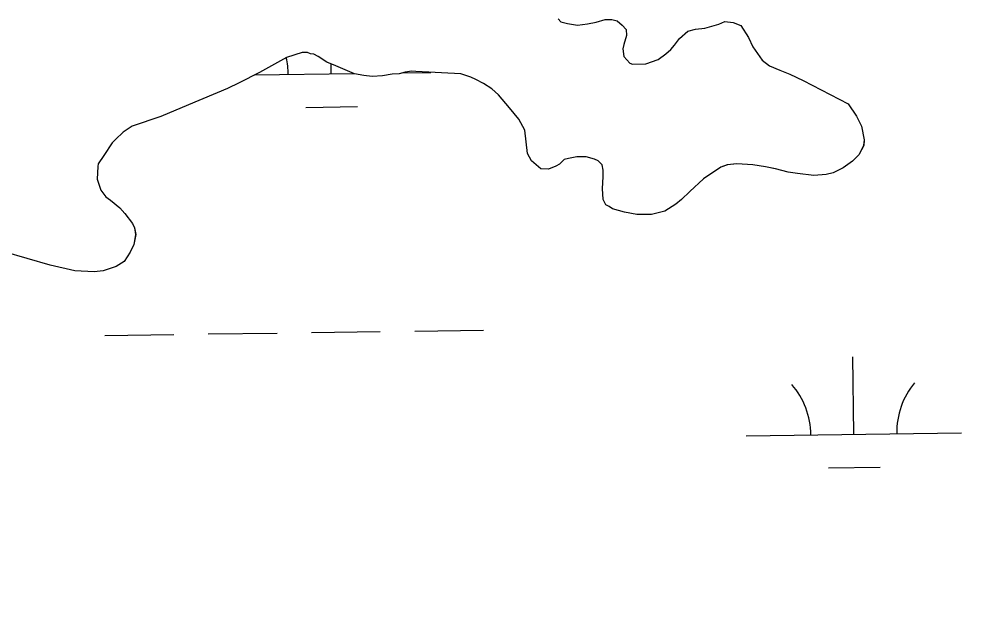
# Model space of a CAD drawing. Extents: x 3767014 to 3805179, y 361544 to 387384.
# Drawn here: x 3790849.2 to 3791295.9, y 368880.7 to 369151.8 of the extents above; entities that cross this region are included whole.
import ezdxf

# ---------------------------------------------------------------- set-up
doc = ezdxf.new("R2010")
doc.units = 0
for name, color, linetype in [('V-RIVR-EDGE', 7, 'Continuous'), ('V-TOPO-SHOR', 7, 'Continuous'), ('V-WETL-SWMP', 7, 'Continuous')]:
    doc.layers.add(name, color=color, linetype=linetype)

msp = doc.modelspace()

# ---------------------------------------------------------------- linework, layer by layer
at = {"layer": 'V-RIVR-EDGE'}
msp.add_spline([(3785266.865, 377529.211), (3785342.8, 377494.248), (3785391.258, 377467.439), (3785439.72, 377442.249), (3785475.246, 377418.707), (3785525.316, 377389.469), (3785575.383, 377359.422), (3785621.413, 377331.811), (3785722.351, 377269.288), (3785796.661, 377231.094), (3785852.385, 377199.415), (3785928.324, 377166.069), (3785964.678, 377149.804), (3786028.506, 377124.576), (3786060.018, 377113.175), (3786092.316, 377092.068), (3786117.34, 377073.405), (3786135.083, 377053.143), (3786154.458, 377039.347), (3786176.258, 377024.735), (3786206.946, 377006.867), (3786256.211, 376979.248), (3786328.098, 376942.677), (3786374.949, 376919.917), (3786491.265, 376862.208), (3786553.467, 376833.749), (3786619.713, 376805.279), (3786729.589, 376759.718), (3786796.656, 376736.099), (3786845.136, 376718.187), (3786867.767, 376712.469), (3787003.51, 376661.992), (3787089.16, 376631.048), (3787163.496, 376603.367), (3787230.559, 376578.13), (3787257.223, 376568.359), (3787300.044, 376551.27), (3787354.992, 376532.533), (3787409.127, 376512.181), (3787544.074, 376466.558), (3787612.756, 376442.126), (3787657.197, 376425.841), (3787730.724, 376398.162), (3787781.63, 376380.244), (3787834.96, 376361.511), (3787891.524, 376341.961), (3787940, 376322.432), (3787998.976, 376297.215), (3788050.697, 376281.721), (3788117.768, 376259.719), (3788176.757, 376240.164), (3788221.198, 376223.879), (3788259.981, 376209.226), (3788406.252, 376164.383), (3788541.215, 376125.23), (3788606.67, 376104.041), (3788679.39, 376077.173), (3788748.889, 376055.974), (3788871.693, 376005.528), (3788969.454, 375966.467), (3789047.013, 375933.926), (3789119.723, 375903.014), (3789155.253, 375881.09), (3789182.716, 375867.274), (3789214.225, 375854.256), (3789257.04, 375834.74), (3789281.286, 375828.21), (3789303.105, 375821.686), (3789328.955, 375809.491), (3789367.724, 375789.177), (3789414.577, 375767.225), (3789468.708, 375745.255), (3789509.105, 375728.981), (3789555.157, 375710.266), (3789585.849, 375694.015), (3789620.578, 375675.328), (3789681.97, 375646.062), (3789753.859, 375610.3), (3789792.633, 375591.603), (3789842.712, 375566.408), (3789897.64, 375539.584), (3789938.019, 375516.03), (3789968.727, 375506.25), (3790004.289, 375497.265), (3790030.972, 375494.773), (3790047.128, 375487.455), (3790077.007, 375469.589), (3790124.633, 375433.077), (3790192.442, 375382.768), (3790252.165, 375332.478), (3790290.91, 375302.459), (3790337.741, 375271.611), (3790406.357, 375220.491), (3790469.329, 375175.855), (3790570.248, 375106.054), (3790647.751, 375050.868), (3790691.367, 375028.115), (3790744.667, 374997.251), (3790806.838, 374955.852), (3790873.863, 374915.249), (3790932, 374877.903), (3791002.231, 374825.97), (3791052.265, 374782.175), (3791082.927, 374753.793), (3791131.331, 374705.149), (3791170.05, 374664.616), (3791192.631, 374638.681), (3791220.891, 374620.01), (3791288.67, 374557.569), (3791322.577, 374533.223), (3791362.944, 374504.817), (3791396.042, 374480.473), (3791434.785, 374449.645), (3791482.407, 374411.517), (3791534.052, 374365.291), (3791646.192, 374254.216), (3791707.514, 374196.644), (3791738.968, 374161.791), (3791773.65, 374123.694), (3791803.497, 374092.888), (3791829.321, 374070.18), (3791830.912, 374059.662), (3791837.316, 374032.958), (3791849.409, 374017.562), (3791884.123, 373992.405), (3791930.977, 373971.262), (3791954.393, 373955.838), (3791993.134, 373924.202), (3792026.979, 373874.785), (3792047.912, 373836.722), (3792063.186, 373799.482), (3792086.509, 373746.857), (3792112.249, 373690.181), (3792141.261, 373648.864), (3792158.993, 373624.558), (3792177.552, 373607.528), (3792214.702, 373586.409), (3792255.083, 373563.665), (3792301.119, 373538.48), (3792346.34, 373510.871), (3792382.671, 373485.71), (3792422.225, 373455.689), (3792479.537, 373411.875), (3792548.144, 373356.711), (3792619.168, 373298.307), (3792672.431, 373252.077), (3792709.534, 373212.357), (3792750.656, 373162.113), (3792839.385, 373068.08), (3792888.572, 373008.92), (3792945.027, 372945.699), (3792999.062, 372884.91), (3793053.898, 372820.884), (3793149.89, 372720.363), (3793208.761, 372653.092), (3793261.195, 372598.777), (3793315.232, 372538.796), (3793358.792, 372493.399), (3793409.592, 372432.618), (3793462.809, 372367.787), (3793498.283, 372323.219), (3793536.997, 372280.26), (3793578.124, 372232.443), (3793604.724, 372196.792), (3793668.438, 372125.466), (3793703.128, 372090.604), (3793760.41, 372034.66), (3793806.384, 371984.404), (3793839.438, 371942.268), (3793939.427, 371823.136), (3793981.333, 371763.186), (3794029.674, 371688.662), (3794050.609, 371651.408), (3794073.177, 371620.62), (3794178.796, 371488.535), (3794237.625, 371404.28), (3794268.243, 371358.106), (3794301.293, 371314.353), (3794332.724, 371269.794), (3794395.613, 371192), (3794429.476, 371149.862), (3794472.201, 371093.953), (3794523.788, 371024.274), (3794601.175, 370922.181), (3794640.679, 370871.942), (3794687.421, 370805.509), (3794733.389, 370752.828), (3794829.339, 370635.323), (3794895.463, 370557.521), (3794959.948, 370470.826), (3795013.158, 370403.569), (3795070.394, 370329.023), (3795159.854, 370203.448), (3795225.98, 370126.454), (3795296.13, 370041.363), (3795379.18, 369940.065), (3795459.001, 369841.201), (3795508.163, 369772.337), (3795554.103, 369708.333), (3795661.315, 369566.538), (3795715.338, 369500.897), (3795762.105, 369444.169), (3795798.366, 369390.703), (3795915.247, 369234.327), (3795963.601, 369165.465), (3796028.082, 369077.153), (3796043.387, 369052.853), (3796054.672, 369037.459), (3796077.242, 369007.48), (3796148.213, 368927.239), (3796183.677, 368878.627), (3796226.382, 368814.631), (3796275.531, 368740.105), (3796314.222, 368688.25), (3796353.714, 368633.158), (3796401.268, 368567.533), (3796456.873, 368487.33), (3796513.292, 368409.551), (3796545.533, 368365.8), (3796626.113, 368246.716), (3796670.449, 368188.377), (3796704.298, 368140.578), (3796751.041, 368074.145), (3796787.308, 368023.105), (3796838.907, 367958.278), (3796844.528, 367942.09), (3796845.295, 367925.104), (3796846.094, 367921.059), (3796852.559, 367919.425), (3796863.071, 367918.59), (3796875.166, 367904.003), (3796903.398, 367874.01), (3796931.629, 367844.017), (3796952.579, 367812.424), (3796982.392, 367767.87), (3797007.371, 367730.606), (3797037.194, 367690.095), (3797062.185, 367657.684), (3797075.869, 367631.77), (3797095.223, 367609.078), (3797126.665, 367569.372), (3797156.484, 367527.244), (3797212.099, 367451.085), (3797254.808, 367388.706), (3797302.183, 367327.228)], degree=3, dxfattribs=at)
at = {"layer": 'V-TOPO-SHOR'}
for points in [[(3791099.594, 369151.964), (3791100.874, 369150.68), (3791103.948, 369149.904), (3791108.562, 369149.125), (3791113.179, 369149.629), (3791117.283, 369150.389), (3791121.387, 369151.665), (3791124.463, 369151.659), (3791127.025, 369151.141), (3791129.329, 369149.084), (3791131.119, 369147.03), (3791131.371, 369144.208), (3791130.081, 369140.11), (3791129.565, 369138.06), (3791130.071, 369134.47), (3791132.884, 369131.388), (3791134.164, 369130.872), (3791140.319, 369131.115), (3791145.963, 369133.155), (3791149.557, 369135.713), (3791151.869, 369137.759), (3791153.668, 369139.807), (3791155.982, 369142.879), (3791159.832, 369146.205), (3791163.424, 369147.223), (3791167.784, 369147.727), (3791174.197, 369149.51), (3791177.021, 369150.786), (3791180.865, 369150.266), (3791184.451, 369148.978), (3791188.031, 369143.33), (3791190.073, 369138.967), (3791192.117, 369135.885), (3791194.419, 369132.805), (3791197.747, 369130.235), (3791202.615, 369128.174), (3791207.225, 369126.37), (3791213.373, 369123.282), (3791234.373, 369112.472), (3791238.209, 369106.824), (3791240.507, 369102.206), (3791241.777, 369095.793), (3791241.514, 369093.229), (3791239.198, 369088.875), (3791236.374, 369085.805), (3791232.01, 369082.737), (3791227.389, 369080.44), (3791224.055, 369079.676), (3791218.413, 369079.174), (3791210.725, 369080.214), (3791206.367, 369080.737), (3791200.473, 369082.287), (3791195.86, 369083.321), (3791189.964, 369084.101), (3791182.53, 369084.63), (3791178.172, 369084.124), (3791175.094, 369083.104), (3791167.133, 369077.736), (3791160.713, 369071.852), (3791156.86, 369068.014), (3791154.292, 369065.968), (3791149.158, 369062.645), (3791143.002, 369061.119), (3791136.079, 369061.133), (3791130.441, 369062.169), (3791124.803, 369063.72), (3791123.267, 369064.748), (3791121.731, 369065.52), (3791120.453, 369068.086), (3791120.207, 369073.214), (3791120.474, 369078.596), (3791120.482, 369081.675), (3791119.974, 369084.239), (3791118.182, 369086.037), (3791116.388, 369086.809), (3791112.546, 369087.841), (3791108.186, 369087.851), (3791104.339, 369087.089), (3791102.287, 369086.582), (3791100.231, 369084.534), (3791098.435, 369083.512), (3791095.101, 369082.236), (3791091.511, 369082.244), (3791087.161, 369086.096), (3791085.371, 369089.434), (3791084.111, 369100.205), (3791081.302, 369105.337), (3791076.954, 369110.73), (3791071.838, 369116.636), (3791068.766, 369119.462), (3791064.926, 369122.035), (3791061.34, 369123.837), (3791059.034, 369124.867), (3791054.422, 369126.413), (3791033.401, 369127.48), (3791031.607, 369127.74), (3791028.529, 369127.232), (3791025.706, 369126.47), (3791022.374, 369126.221)], [(3791022.374, 369126.221), (3791018.014, 369125.459), (3791013.142, 369125.213), (3791009.298, 369125.733), (3791004.94, 369126.509), (3791000.586, 369128.314), (3790996.23, 369130.118), (3790992.132, 369131.92), (3790988.036, 369134.49), (3790985.986, 369135.521), (3790984.447, 369135.781), (3790983.167, 369136.297), (3790980.603, 369136.301), (3790973.419, 369134.007), (3790960.844, 369127.109), (3790951.348, 369122.258), (3790945.959, 369119.704), (3790941.083, 369117.662), (3790932.617, 369114.088), (3790924.918, 369110.773), (3790914.912, 369106.689), (3790901.571, 369102.099), (3790897.463, 369099.287), (3790893.866, 369095.961), (3790892.326, 369094.427), (3790888.47, 369088.537), (3790885.898, 369084.697), (3790885.638, 369083.415), (3790885.369, 369077.519), (3790887.155, 369072.389), (3790889.455, 369069.307), (3790891.505, 369067.765), (3790895.855, 369064.166), (3790898.157, 369061.598), (3790901.739, 369056.978), (3790902.761, 369054.924), (3790903.267, 369051.845), (3790902.489, 369047.233), (3790900.686, 369043.647), (3790897.858, 369039.293), (3790894.264, 369036.993), (3790888.108, 369034.956), (3790884.003, 369034.45), (3790875.031, 369034.98), (3790863.501, 369037.567), (3790842.232, 369043.762)]]:
    msp.add_lwpolyline(points, dxfattribs=at)
at = {"layer": 'V-WETL-SWMP'}
for p, q in [((3791099.592, 369151.961), (3791100.871, 369150.677)), ((3791100.871, 369150.677), (3791103.946, 369149.902)), ((3791103.946, 369149.902), (3791108.56, 369149.123)), ((3791108.56, 369149.123), (3791113.176, 369149.627)), ((3791113.176, 369149.627), (3791117.279, 369150.388)), ((3791117.279, 369150.388), (3791121.384, 369151.662)), ((3791121.384, 369151.662), (3791124.46, 369151.656)), ((3791124.46, 369151.656), (3791127.023, 369151.138)), ((3791127.023, 369151.138), (3791129.327, 369149.083)), ((3791129.327, 369149.083), (3791131.117, 369147.028)), ((3791163.422, 369147.221), (3791167.781, 369147.725)), ((3791167.781, 369147.725), (3791174.194, 369149.508)), ((3791174.194, 369149.508), (3791177.017, 369150.784)), ((3791177.017, 369150.784), (3791180.862, 369150.264)), ((3791180.862, 369150.264), (3791184.448, 369148.975)), ((3791184.448, 369148.975), (3791188.027, 369143.327)), ((3791131.368, 369144.207), (3791130.078, 369140.108)), ((3791131.117, 369147.028), (3791131.368, 369144.207)), ((3791155.978, 369142.877), (3791159.83, 369146.203)), ((3791159.83, 369146.203), (3791163.422, 369147.221)), ((3791188.027, 369143.327), (3791190.069, 369138.965)), ((3791130.078, 369140.108), (3791129.561, 369138.058)), ((3791151.866, 369137.758), (3791153.665, 369139.805)), ((3791153.665, 369139.805), (3791155.978, 369142.877)), ((3791190.069, 369138.965), (3791192.114, 369135.884)), ((3790973.418, 369134.005), (3790960.842, 369127.108)), ((3790980.601, 369136.299), (3790973.418, 369134.005)), ((3790983.165, 369136.294), (3790980.601, 369136.299)), ((3790984.446, 369135.778), (3790983.165, 369136.294)), ((3790985.984, 369135.519), (3790984.446, 369135.778)), ((3790988.033, 369134.489), (3790985.984, 369135.519)), ((3790992.13, 369131.918), (3790988.033, 369134.489)), ((3791129.561, 369138.058), (3791130.067, 369134.468)), ((3791130.067, 369134.468), (3791132.881, 369131.385)), ((3791145.96, 369133.154), (3791149.555, 369135.711)), ((3791149.555, 369135.711), (3791151.866, 369137.758)), ((3791192.114, 369135.884), (3791194.416, 369132.803)), ((3790996.228, 369130.115), (3790992.13, 369131.918)), ((3790994.12, 369126.478), (3790994.056, 369131.07)), ((3791004.938, 369126.508), (3790996.228, 369130.115)), ((3791132.881, 369131.385), (3791134.162, 369130.87)), ((3791134.162, 369130.87), (3791140.316, 369131.114)), ((3791140.316, 369131.114), (3791145.96, 369133.154)), ((3791194.416, 369132.803), (3791197.744, 369130.233)), ((3791197.744, 369130.233), (3791202.611, 369128.172)), ((3790960.842, 369127.108), (3790951.346, 369122.255)), ((3790958.645, 369125.985), (3791004.656, 369126.625)), ((3791009.295, 369125.731), (3791004.938, 369126.508)), ((3791013.14, 369125.211), (3791009.295, 369125.731)), ((3791018.012, 369125.457), (3791013.14, 369125.211)), ((3791022.371, 369126.218), (3791018.012, 369125.457)), ((3791025.704, 369126.468), (3791022.371, 369126.218)), ((3791028.526, 369127.231), (3791025.704, 369126.468)), ((3791027.455, 369126.941), (3791040.43, 369127.121)), ((3791031.603, 369127.738), (3791028.526, 369127.231)), ((3791033.398, 369127.478), (3791031.603, 369127.738)), ((3791054.419, 369126.412), (3791033.398, 369127.478)), ((3791059.031, 369124.864), (3791054.419, 369126.412)), ((3791202.611, 369128.172), (3791207.222, 369126.369)), ((3791207.222, 369126.369), (3791213.369, 369123.28)), ((3790951.346, 369122.255), (3790945.957, 369119.702)), ((3791061.336, 369123.834), (3791059.031, 369124.864)), ((3791064.922, 369122.032), (3791061.336, 369123.834)), ((3791068.762, 369119.461), (3791064.922, 369122.032)), ((3791213.369, 369123.28), (3791234.371, 369112.471)), ((3790941.082, 369117.66), (3790932.614, 369114.087)), ((3790945.957, 369119.702), (3790941.082, 369117.66)), ((3791071.834, 369116.635), (3791068.762, 369119.461)), ((3791076.95, 369110.728), (3791071.834, 369116.635)), ((3790932.614, 369114.087), (3790924.916, 369110.77)), ((3791234.371, 369112.471), (3791238.206, 369106.823)), ((3790924.916, 369110.77), (3790914.909, 369106.687)), ((3790982.336, 369110.882), (3791006.333, 369111.215)), ((3791081.298, 369105.336), (3791076.95, 369110.728)), ((3790914.909, 369106.687), (3790901.569, 369102.098)), ((3791084.108, 369100.202), (3791081.298, 369105.336)), ((3791238.206, 369106.823), (3791240.504, 369102.203)), ((3790897.461, 369099.286), (3790893.865, 369095.96)), ((3790901.569, 369102.098), (3790897.461, 369099.286)), ((3791085.368, 369089.432), (3791084.108, 369100.202)), ((3791240.504, 369102.203), (3791241.774, 369095.791)), ((3790892.324, 369094.425), (3790888.467, 369088.536)), ((3790893.865, 369095.96), (3790892.324, 369094.425)), ((3791241.774, 369095.791), (3791241.512, 369093.228)), ((3791087.157, 369086.095), (3791085.368, 369089.432)), ((3791241.512, 369093.228), (3791239.196, 369088.874)), ((3790888.467, 369088.536), (3790885.895, 369084.695)), ((3791091.508, 369082.241), (3791087.157, 369086.095)), ((3791102.284, 369086.579), (3791100.229, 369084.532)), ((3791104.336, 369087.087), (3791102.284, 369086.579)), ((3791108.183, 369087.849), (3791104.336, 369087.087)), ((3791112.542, 369087.84), (3791108.183, 369087.849)), ((3791116.385, 369086.807), (3791112.542, 369087.84)), ((3791118.179, 369086.035), (3791116.385, 369086.807)), ((3791119.97, 369084.237), (3791118.179, 369086.035)), ((3791236.37, 369085.803), (3791232.006, 369082.735)), ((3791239.196, 369088.874), (3791236.37, 369085.803)), ((3790885.636, 369083.414), (3790885.368, 369077.517)), ((3790885.895, 369084.695), (3790885.636, 369083.414)), ((3791095.097, 369082.234), (3791091.508, 369082.241)), ((3791098.432, 369083.51), (3791095.097, 369082.234)), ((3791100.229, 369084.532), (3791098.432, 369083.51)), ((3791120.478, 369081.672), (3791119.97, 369084.237)), ((3791120.471, 369078.595), (3791120.478, 369081.672)), ((3791175.09, 369083.103), (3791167.131, 369077.735)), ((3791178.168, 369084.123), (3791175.09, 369083.103)), ((3791182.528, 369084.627), (3791178.168, 369084.123)), ((3791189.962, 369084.099), (3791182.528, 369084.627)), ((3791195.857, 369083.319), (3791189.962, 369084.099)), ((3791200.47, 369082.284), (3791195.857, 369083.319)), ((3791206.364, 369080.734), (3791200.47, 369082.284)), ((3791210.721, 369080.213), (3791206.364, 369080.734)), ((3791227.386, 369080.437), (3791224.052, 369079.674)), ((3791232.006, 369082.735), (3791227.386, 369080.437)), ((3790885.368, 369077.517), (3790887.153, 369072.386)), ((3791120.205, 369073.212), (3791120.471, 369078.595)), ((3791167.131, 369077.735), (3791160.71, 369071.85)), ((3791218.41, 369079.172), (3791210.721, 369080.213)), ((3791224.052, 369079.674), (3791218.41, 369079.172)), ((3790887.153, 369072.386), (3790889.454, 369069.305)), ((3791120.451, 369068.084), (3791120.205, 369073.212)), ((3791160.71, 369071.85), (3791156.857, 369068.012)), ((3790889.454, 369069.305), (3790891.503, 369067.763)), ((3790891.503, 369067.763), (3790895.854, 369064.165)), ((3791121.728, 369065.517), (3791120.451, 369068.084)), ((3791156.857, 369068.012), (3791154.289, 369065.966)), ((3790895.854, 369064.165), (3790898.156, 369061.597)), ((3791123.265, 369064.745), (3791121.728, 369065.517)), ((3791124.801, 369063.717), (3791123.265, 369064.745)), ((3791130.438, 369062.167), (3791124.801, 369063.717)), ((3791149.155, 369062.643), (3791142.999, 369061.117)), ((3791154.289, 369065.966), (3791149.155, 369062.643)), ((3790898.156, 369061.597), (3790901.737, 369056.975)), ((3791136.077, 369061.131), (3791130.438, 369062.167)), ((3791142.999, 369061.117), (3791136.077, 369061.131)), ((3790901.737, 369056.975), (3790902.758, 369054.922)), ((3790902.758, 369054.922), (3790903.265, 369051.844)), ((3790903.265, 369051.844), (3790902.487, 369047.231)), ((3790902.487, 369047.231), (3790900.685, 369043.645)), ((3790863.498, 369037.565), (3790842.23, 369043.761)), ((3790900.685, 369043.645), (3790897.856, 369039.292)), ((3790875.03, 369034.978), (3790863.498, 369037.565)), ((3790894.262, 369036.992), (3790888.105, 369034.953)), ((3790897.856, 369039.292), (3790894.262, 369036.992)), ((3790884.002, 369034.448), (3790875.03, 369034.978)), ((3790888.105, 369034.953), (3790884.002, 369034.448)), ((3790888.954, 369004.935), (3790920.951, 369005.379)), ((3790936.95, 369005.601), (3790968.947, 369006.046)), ((3790984.945, 369006.268), (3791016.942, 369006.713)), ((3791032.94, 369006.935), (3791064.937, 369007.379)), ((3791236.941, 368959.022), (3791236.441, 368995.018)), ((3791186.946, 368958.327), (3791286.937, 368959.716)), ((3791225.157, 368943.426), (3791249.155, 368943.759))]:
    msp.add_line(p, q, dxfattribs=at)
for centre, start, end in [((3790938.876, 369126.186), 0.02404, 12.67663), ((3791181.697, 368958.729), 0.02404, 41.5677), ((3791292.172, 368960.264), 140.02403, 181.56769)]:
    msp.add_arc(centre, 35.246, start, end, dxfattribs=at)

doc.saveas('drawing.dxf')
